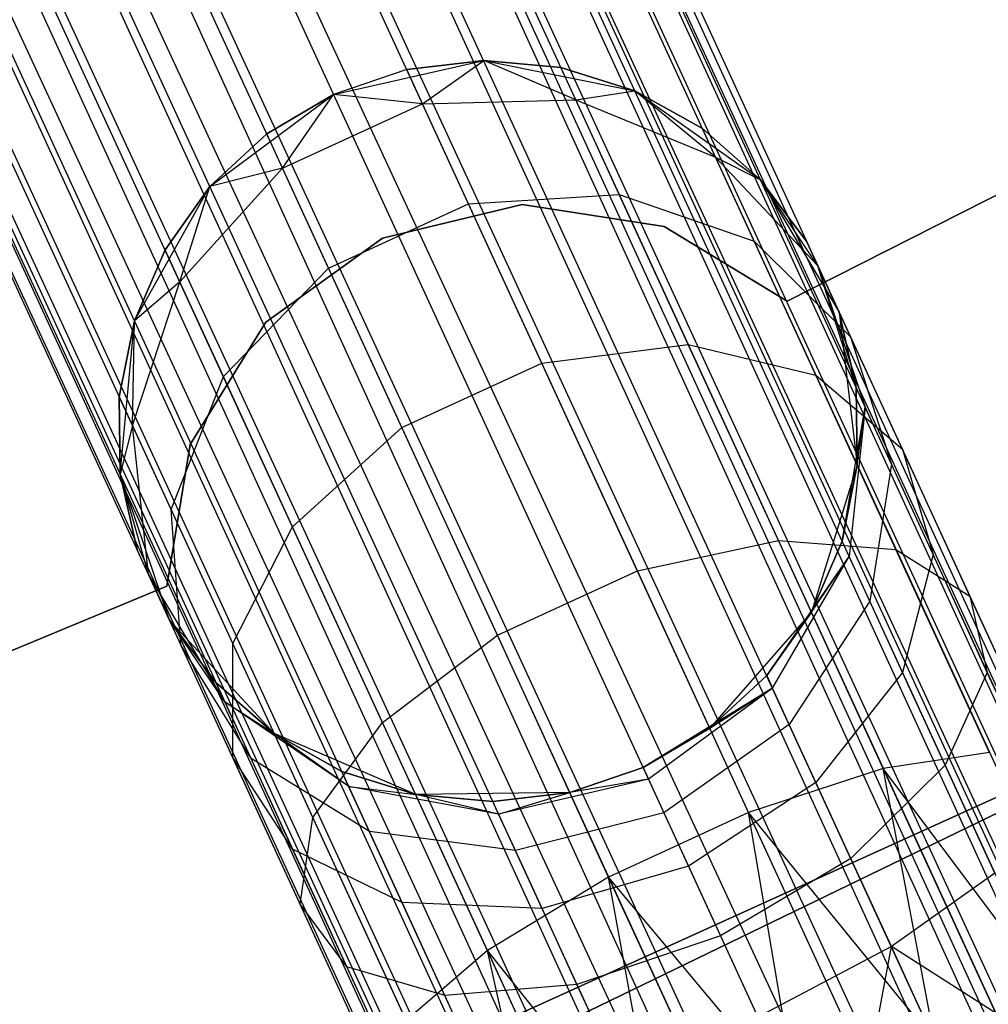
# Model space of a CAD drawing. Extents: x -189 to 189, y -189 to 189.
# Tile 357 of 591: x 24.03 to 26.64, y -56.46 to -53.8. Entities that reach past the tile are written whole.
import ezdxf

# ---------------------------------------------------------------- set-up
doc = ezdxf.new("R2010")
doc.units = 0
doc.header["$LTSCALE"] = 25.4
doc.layers.get('0').update_dxf_attribs({"linetype": 'CONTINUOUS'})

# ---------------------------------------------------------------- blocks, each defined once
blk = doc.blocks.new('CAMELEON-KENAI-C-12244_STL')
at = {"color": 0}
for p, q in [((71.3519, -152.6444, -9.3955), (19.0059, -38.8667, -9.3955)), ((71.3519, -152.6444, -9.3955), (19.0059, -38.8667, -9.6045)), ((71.2352, -152.6981, -9), (19.0059, -38.8667, -9.3955)), ((71.2352, -152.6981, -9), (19.0059, -38.8667, -9.3955)), ((71.3519, -152.6444, -9.3955), (19.0059, -38.8667, -9.3955)), ((71.3519, -152.6444, -9.3955), (19.0059, -38.8667, -9.6045)), ((71.2352, -152.6981, -9), (18.9664, -38.8849, -9.191)), ((71.2352, -152.6981, -9), (18.9664, -38.8849, -9.191)), ((71.3519, -152.6444, -9.3955), (18.9664, -38.8849, -9.809)), ((71.3519, -152.6444, -9.3955), (18.9664, -38.8849, -9.809)), ((71.3124, -152.6626, -9.809), (18.9664, -38.8849, -9.809)), ((71.3124, -152.6626, -9.809), (18.9664, -38.8849, -9.809)), ((18.8892, -38.9205, -9), (71.2352, -152.6981, -9)), ((18.8892, -38.9205, -9), (71.2352, -152.6981, -9)), ((71.3124, -152.6626, -9.809), (18.8892, -38.9205, -10)), ((71.3124, -152.6626, -9.809), (18.8892, -38.9205, -10)), ((18.7775, -38.9718, -8.8309), (71.2352, -152.6981, -9)), ((18.7775, -38.9718, -8.8309), (71.2352, -152.6981, -9)), ((18.7775, -38.9718, -8.8309), (70.9824, -152.8144, -8.691)), ((18.7775, -38.9718, -8.8309), (70.9824, -152.8144, -8.691)), ((71.3124, -152.6626, -9.809), (18.7775, -38.9718, -10.1691)), ((71.3124, -152.6626, -9.809), (18.7775, -38.9718, -10.1691)), ((71.1236, -152.7495, -10.1691), (18.7775, -38.9718, -10.1691)), ((71.1236, -152.7495, -10.1691), (18.7775, -38.9718, -10.1691)), ((18.6364, -39.0367, -8.691), (70.9824, -152.8144, -8.691)), ((18.6364, -39.0367, -8.691), (70.9824, -152.8144, -8.691)), ((18.6364, -39.0367, -8.691), (70.6373, -152.9732, -8.5219)), ((18.6364, -39.0367, -8.691), (70.6373, -152.9732, -8.5219)), ((71.1236, -152.7495, -10.1691), (18.6364, -39.0367, -10.309)), ((71.1236, -152.7495, -10.1691), (18.6364, -39.0367, -10.309)), ((70.818, -152.8901, -10.4135), (18.6364, -39.0367, -10.309)), ((70.818, -152.8901, -10.4135), (18.6364, -39.0367, -10.309)), ((18.4719, -39.1124, -8.5864), (70.6373, -152.9732, -8.5219)), ((18.4719, -39.1124, -8.5864), (70.6373, -152.9732, -8.5219)), ((70.818, -152.8901, -10.4135), (18.4719, -39.1124, -10.4135)), ((70.818, -152.8901, -10.4135), (18.4719, -39.1124, -10.4135)), ((70.6373, -152.9732, -8.5219), (18.2913, -39.1955, -8.5219)), ((70.6373, -152.9732, -8.5219), (18.2913, -39.1955, -8.5219)), ((18.2913, -39.1955, -10.4781), (70.818, -152.8901, -10.4135)), ((18.2913, -39.1955, -10.4781), (70.818, -152.8901, -10.4135)), ((18.1024, -39.2824, -8.5), (70.4484, -153.0601, -8.5)), ((18.1024, -39.2824, -8.5), (70.4484, -153.0601, -8.5)), ((18.1024, -39.2824, -10.5), (70.4484, -153.0601, -10.5)), ((18.1024, -39.2824, -10.5), (70.4484, -153.0601, -10.5)), ((18.1024, -39.2824, -10.5), (70.818, -152.8901, -10.4135)), ((18.1024, -39.2824, -10.5), (70.818, -152.8901, -10.4135)), ((17.9135, -39.3693, -8.5219), (70.2596, -153.147, -8.5219)), ((17.9135, -39.3693, -8.5219), (70.2596, -153.147, -8.5219)), ((17.9135, -39.3693, -8.5219), (69.9145, -153.3058, -8.691)), ((17.9135, -39.3693, -8.5219), (69.9145, -153.3058, -8.691)), ((17.9135, -39.3693, -10.4781), (70.4484, -153.0601, -10.5)), ((17.9135, -39.3693, -10.4781), (70.4484, -153.0601, -10.5)), ((70.0789, -153.2301, -10.4135), (17.7329, -39.4524, -10.4135)), ((17.7329, -39.4524, -10.4135), (70.4484, -153.0601, -10.5)), ((70.0789, -153.2301, -10.4135), (17.7329, -39.4524, -10.4135)), ((17.7329, -39.4524, -8.5864), (69.9145, -153.3058, -8.691)), ((17.7329, -39.4524, -8.5864), (69.9145, -153.3058, -8.691)), ((17.7329, -39.4524, -10.4135), (70.4484, -153.0601, -10.5)), ((70.0789, -153.2301, -10.4135), (17.5684, -39.5281, -10.309)), ((70.0789, -153.2301, -10.4135), (17.5684, -39.5281, -10.309)), ((69.9145, -153.3058, -8.691), (17.5684, -39.5281, -8.691)), ((17.5684, -39.5281, -8.691), (69.6617, -153.4221, -9)), ((17.5684, -39.5281, -8.691), (69.6617, -153.4221, -9)), ((69.9145, -153.3058, -8.691), (17.5684, -39.5281, -8.691)), ((70.0789, -153.2301, -10.4135), (17.4273, -39.593, -10.1691)), ((70.0789, -153.2301, -10.4135), (17.4273, -39.593, -10.1691)), ((69.7733, -153.3707, -10.1691), (17.4273, -39.593, -10.1691)), ((69.7733, -153.3707, -10.1691), (17.4273, -39.593, -10.1691)), ((17.4273, -39.593, -8.8309), (69.6617, -153.4221, -9)), ((17.4273, -39.593, -8.8309), (69.6617, -153.4221, -9)), ((69.7733, -153.3707, -10.1691), (17.3157, -39.6444, -10)), ((69.7733, -153.3707, -10.1691), (17.3157, -39.6444, -10)), ((69.6617, -153.4221, -9), (17.3157, -39.6444, -9)), ((69.6617, -153.4221, -9), (17.3157, -39.6444, -9)), ((69.5844, -153.4576, -9.809), (17.1989, -39.6981, -9.6045)), ((69.5844, -153.4576, -9.809), (17.1989, -39.6981, -9.3955)), ((69.5844, -153.4576, -9.809), (17.1989, -39.6981, -9.6045)), ((69.5844, -153.4576, -9.809), (17.1989, -39.6981, -9.3955)), ((69.545, -153.4758, -9.3955), (17.1989, -39.6981, -9.3955)), ((69.545, -153.4758, -9.3955), (17.1989, -39.6981, -9.3955)), ((69.7733, -153.3707, -10.1691), (17.2384, -39.6799, -9.809)), ((69.7733, -153.3707, -10.1691), (17.2384, -39.6799, -9.809)), ((69.5844, -153.4576, -9.809), (17.2384, -39.6799, -9.809)), ((69.5844, -153.4576, -9.809), (17.2384, -39.6799, -9.809)), ((69.545, -153.4758, -9.3955), (17.2384, -39.6799, -9.191)), ((69.545, -153.4758, -9.3955), (17.2384, -39.6799, -9.191)), ((69.6617, -153.4221, -9), (17.2384, -39.6799, -9.191)), ((69.6617, -153.4221, -9), (17.2384, -39.6799, -9.191)), ((28.5985, -53.2901, -165), (26.0978, -54.5577, -165)), ((26.0978, -54.5577, -167), (28.5985, -53.2901, -167)), ((26.0978, -54.5577, -167), (28.5985, -53.2901, -167)), ((28.5985, -53.2901, -165), (26.0978, -54.5577, -165)), ((24.8734, -53.9996, -167), (25.279, -53.9081, -167)), ((24.8734, -53.9996, -167), (25.279, -53.9081, -167)), ((25.279, -53.9081, -161.5), (25.0714, -53.9325, -161.5)), ((25.0714, -53.9325, -161.5), (25.279, -53.9081, -167)), ((25.0714, -53.9325, -161.5), (25.279, -53.9081, -167)), ((25.279, -53.9081, -161.5), (25.0714, -53.9325, -161.5)), ((25.1138, -54.0247, -160.7292), (25.279, -53.9081, -161.5)), ((25.1138, -54.0247, -160.7292), (25.279, -53.9081, -161.5)), ((25.279, -53.9081, -167), (25.6868, -53.9895, -167)), ((25.5272, -54.0143, -160.773), (25.279, -53.9081, -161.5)), ((25.5272, -54.0143, -160.773), (25.279, -53.9081, -161.5)), ((25.4872, -53.9274, -161.5), (25.279, -53.9081, -161.5)), ((25.279, -53.9081, -167), (25.4872, -53.9274, -161.5)), ((25.279, -53.9081, -167), (25.6868, -53.9895, -167)), ((25.279, -53.9081, -161.5), (25.279, -53.9081, -167)), ((25.279, -53.9081, -161.5), (25.279, -53.9081, -167)), ((25.4872, -53.9274, -161.5), (25.279, -53.9081, -161.5)), ((25.279, -53.9081, -167), (25.4872, -53.9274, -161.5)), ((25.0714, -53.9325, -161.5), (24.8734, -53.9996, -161.5)), ((25.0714, -53.9325, -161.5), (24.8734, -53.9996, -161.5)), ((25.0714, -53.9325, -161.5), (24.8734, -53.9996, -167)), ((25.0714, -53.9325, -161.5), (24.8734, -53.9996, -167)), ((25.1138, -54.0247, -160.7292), (25.0714, -53.9325, -161.5)), ((25.1138, -54.0247, -160.7292), (25.0714, -53.9325, -161.5)), ((25.5272, -54.0143, -160.773), (25.4872, -53.9274, -161.5)), ((25.5272, -54.0143, -160.773), (25.4872, -53.9274, -161.5)), ((25.6868, -53.9895, -161.5), (25.4872, -53.9274, -161.5)), ((25.4872, -53.9274, -161.5), (25.6868, -53.9895, -167)), ((25.4872, -53.9274, -161.5), (25.6868, -53.9895, -167)), ((25.6868, -53.9895, -161.5), (25.4872, -53.9274, -161.5)), ((25.5272, -54.0143, -160.773), (25.6868, -53.9895, -161.5)), ((25.5272, -54.0143, -160.773), (25.6868, -53.9895, -161.5)), ((25.6868, -53.9895, -167), (26.0262, -54.2298, -167)), ((25.9047, -54.1692, -160.853), (25.6868, -53.9895, -161.5)), ((25.9047, -54.1692, -160.853), (25.6868, -53.9895, -161.5)), ((25.8691, -54.0918, -161.5), (25.6868, -53.9895, -161.5)), ((25.6868, -53.9895, -167), (25.8691, -54.0918, -161.5)), ((25.6868, -53.9895, -167), (26.0262, -54.2298, -167)), ((25.6868, -53.9895, -161.5), (25.6868, -53.9895, -167)), ((25.6868, -53.9895, -161.5), (25.6868, -53.9895, -167)), ((25.8691, -54.0918, -161.5), (25.6868, -53.9895, -161.5)), ((25.6868, -53.9895, -167), (25.8691, -54.0918, -161.5)), ((24.54, -54.2481, -167), (24.8734, -53.9996, -167)), ((24.54, -54.2481, -167), (24.8734, -53.9996, -167)), ((24.8734, -53.9996, -161.5), (24.6936, -54.1063, -161.5)), ((24.6936, -54.1063, -161.5), (24.8734, -53.9996, -167)), ((24.8734, -53.9996, -161.5), (24.6936, -54.1063, -161.5)), ((24.6936, -54.1063, -161.5), (24.8734, -53.9996, -167)), ((24.736, -54.1985, -160.7292), (24.8734, -53.9996, -161.5)), ((24.736, -54.1985, -160.7292), (24.8734, -53.9996, -161.5)), ((25.1138, -54.0247, -160.7292), (24.8734, -53.9996, -161.5)), ((25.1138, -54.0247, -160.7292), (24.8734, -53.9996, -161.5)), ((24.8734, -53.9996, -161.5), (24.8734, -53.9996, -167)), ((24.8734, -53.9996, -161.5), (24.8734, -53.9996, -167)), ((25.1138, -54.0247, -160.7292), (25.5272, -54.0143, -160.773)), ((25.1138, -54.0247, -160.7292), (25.5272, -54.0143, -160.773)), ((25.5272, -54.0143, -160.773), (25.9047, -54.1692, -160.853)), ((25.6445, -54.2693, -160.0955), (25.5272, -54.0143, -160.773)), ((25.6445, -54.2693, -160.0955), (25.5272, -54.0143, -160.773)), ((25.5272, -54.0143, -160.773), (25.9047, -54.1692, -160.853)), ((24.736, -54.1985, -160.7292), (25.1138, -54.0247, -160.7292)), ((24.736, -54.1985, -160.7292), (25.1138, -54.0247, -160.7292)), ((25.2381, -54.295, -160.0109), (25.1138, -54.0247, -160.7292)), ((25.2381, -54.295, -160.0109), (25.1138, -54.0247, -160.7292)), ((25.9047, -54.1692, -160.853), (25.8691, -54.0918, -161.5)), ((25.9047, -54.1692, -160.853), (25.8691, -54.0918, -161.5)), ((26.0262, -54.2298, -161.5), (25.8691, -54.0918, -161.5)), ((25.8691, -54.0918, -161.5), (26.0262, -54.2298, -167)), ((25.8691, -54.0918, -161.5), (26.0262, -54.2298, -167)), ((26.0262, -54.2298, -161.5), (25.8691, -54.0918, -161.5)), ((24.6936, -54.1063, -161.5), (24.54, -54.2481, -161.5)), ((24.54, -54.2481, -167), (24.6936, -54.1063, -161.5)), ((24.6936, -54.1063, -161.5), (24.54, -54.2481, -161.5)), ((24.54, -54.2481, -167), (24.6936, -54.1063, -161.5)), ((24.736, -54.1985, -160.7292), (24.6936, -54.1063, -161.5)), ((24.736, -54.1985, -160.7292), (24.6936, -54.1063, -161.5)), ((25.9047, -54.1692, -160.853), (26.0262, -54.2298, -161.5)), ((25.9047, -54.1692, -160.853), (26.0262, -54.2298, -161.5)), ((25.9047, -54.1692, -160.853), (26.1811, -54.4625, -160.9553)), ((26.0091, -54.3961, -160.25), (25.9047, -54.1692, -160.853)), ((26.0091, -54.3961, -160.25), (25.9047, -54.1692, -160.853)), ((25.9047, -54.1692, -160.853), (26.1811, -54.4625, -160.9553)), ((24.4592, -54.5057, -160.773), (24.736, -54.1985, -160.7292)), ((24.4592, -54.5057, -160.773), (24.736, -54.1985, -160.7292)), ((24.736, -54.1985, -160.7292), (24.54, -54.2481, -161.5)), ((24.736, -54.1985, -160.7292), (24.54, -54.2481, -161.5)), ((24.8604, -54.4688, -160.0109), (24.736, -54.1985, -160.7292)), ((24.8604, -54.4688, -160.0109), (24.736, -54.1985, -160.7292)), ((26.0262, -54.2298, -167), (26.2385, -54.5873, -167)), ((26.1811, -54.4625, -160.9553), (26.0262, -54.2298, -161.5)), ((26.1811, -54.4625, -160.9553), (26.0262, -54.2298, -161.5)), ((26.1511, -54.3974, -161.5), (26.0262, -54.2298, -161.5)), ((26.0262, -54.2298, -167), (26.1511, -54.3974, -161.5)), ((26.0262, -54.2298, -167), (26.2385, -54.5873, -167)), ((26.0262, -54.2298, -161.5), (26.0262, -54.2298, -167)), ((26.0262, -54.2298, -161.5), (26.0262, -54.2298, -167)), ((26.1511, -54.3974, -161.5), (26.0262, -54.2298, -161.5)), ((26.0262, -54.2298, -167), (26.1511, -54.3974, -161.5)), ((24.3365, -54.6107, -167), (24.54, -54.2481, -167)), ((24.3365, -54.6107, -167), (24.54, -54.2481, -167)), ((24.54, -54.2481, -161.5), (24.4192, -54.4187, -161.5)), ((24.4192, -54.4187, -161.5), (24.54, -54.2481, -167)), ((24.4192, -54.4187, -161.5), (24.54, -54.2481, -167)), ((24.54, -54.2481, -161.5), (24.4192, -54.4187, -161.5)), ((24.4592, -54.5057, -160.773), (24.54, -54.2481, -161.5)), ((24.4592, -54.5057, -160.773), (24.54, -54.2481, -161.5)), ((24.54, -54.2481, -161.5), (24.54, -54.2481, -167)), ((24.54, -54.2481, -161.5), (24.54, -54.2481, -167)), ((25.2381, -54.295, -160.0109), (25.6445, -54.2693, -160.0955)), ((25.2381, -54.295, -160.0109), (25.6445, -54.2693, -160.0955)), ((25.6445, -54.2693, -160.0955), (26.0091, -54.3961, -160.25)), ((25.831, -54.6748, -159.5137), (25.6445, -54.2693, -160.0955)), ((25.831, -54.6748, -159.5137), (25.6445, -54.2693, -160.0955)), ((25.6445, -54.2693, -160.0955), (26.0091, -54.3961, -160.25)), ((24.8604, -54.4688, -160.0109), (25.2381, -54.295, -160.0109)), ((24.8604, -54.4688, -160.0109), (25.2381, -54.295, -160.0109)), ((25.3828, -54.2966, -165), (25.0056, -54.3872, -165)), ((25.0056, -54.3872, -167), (25.3828, -54.2966, -167)), ((25.0056, -54.3872, -167), (25.3828, -54.2966, -167)), ((25.3828, -54.2966, -165), (25.0056, -54.3872, -165)), ((25.436, -54.7249, -159.3941), (25.2381, -54.295, -160.0109)), ((25.436, -54.7249, -159.3941), (25.2381, -54.295, -160.0109)), ((25.7661, -54.3565, -165), (25.3828, -54.2966, -165)), ((25.3828, -54.2966, -165), (25.3828, -54.2966, -167)), ((25.3828, -54.2966, -167), (25.7661, -54.3565, -167)), ((25.3828, -54.2966, -165), (25.3828, -54.2966, -167)), ((25.3828, -54.2966, -167), (25.7661, -54.3565, -167)), ((25.7661, -54.3565, -165), (25.3828, -54.2966, -165)), ((26.0978, -54.5577, -165), (25.7661, -54.3565, -165)), ((25.7661, -54.3565, -165), (25.7661, -54.3565, -167)), ((25.7661, -54.3565, -167), (26.0978, -54.5577, -167)), ((25.7661, -54.3565, -165), (25.7661, -54.3565, -167)), ((25.7661, -54.3565, -167), (26.0978, -54.5577, -167)), ((26.0978, -54.5577, -165), (25.7661, -54.3565, -165)), ((25.0056, -54.3872, -165), (24.6911, -54.6145, -165)), ((24.6911, -54.6145, -167), (25.0056, -54.3872, -167)), ((24.6911, -54.6145, -167), (25.0056, -54.3872, -167)), ((25.0056, -54.3872, -165), (24.6911, -54.6145, -165)), ((25.0056, -54.3872, -165), (25.0056, -54.3872, -167)), ((25.0056, -54.3872, -165), (25.0056, -54.3872, -167)), ((24.4192, -54.4187, -161.5), (24.3365, -54.6107, -161.5)), ((24.3365, -54.6107, -167), (24.4192, -54.4187, -161.5)), ((24.4192, -54.4187, -161.5), (24.3365, -54.6107, -161.5)), ((24.3365, -54.6107, -167), (24.4192, -54.4187, -161.5)), ((24.4592, -54.5057, -160.773), (24.4192, -54.4187, -161.5)), ((24.4592, -54.5057, -160.773), (24.4192, -54.4187, -161.5)), ((26.0091, -54.3961, -160.25), (26.269, -54.6535, -160.4477)), ((26.1751, -54.757, -159.7322), (26.0091, -54.3961, -160.25)), ((26.1751, -54.757, -159.7322), (26.0091, -54.3961, -160.25)), ((26.0091, -54.3961, -160.25), (26.269, -54.6535, -160.4477)), ((26.1811, -54.4625, -160.9553), (26.1511, -54.3974, -161.5)), ((26.1511, -54.3974, -161.5), (26.2385, -54.5873, -167)), ((26.1811, -54.4625, -160.9553), (26.1511, -54.3974, -161.5)), ((26.1511, -54.3974, -161.5), (26.2385, -54.5873, -167)), ((24.5765, -54.7606, -160.0955), (24.8604, -54.4688, -160.0109)), ((24.5765, -54.7606, -160.0955), (24.8604, -54.4688, -160.0109)), ((25.0582, -54.8987, -159.3941), (24.8604, -54.4688, -160.0109)), ((25.0582, -54.8987, -159.3941), (24.8604, -54.4688, -160.0109)), ((26.2845, -54.7912, -161.5), (26.1811, -54.4625, -160.9553)), ((26.1811, -54.4625, -160.9553), (26.3086, -54.8436, -161.0623)), ((26.2845, -54.7912, -161.5), (26.1811, -54.4625, -160.9553)), ((26.2385, -54.5873, -161.5), (26.1811, -54.4625, -160.9553)), ((26.2385, -54.5873, -161.5), (26.1811, -54.4625, -160.9553)), ((26.269, -54.6535, -160.4477), (26.1811, -54.4625, -160.9553)), ((26.269, -54.6535, -160.4477), (26.1811, -54.4625, -160.9553)), ((26.1811, -54.4625, -160.9553), (26.3086, -54.8436, -161.0623)), ((24.3312, -54.8931, -160.853), (24.4592, -54.5057, -160.773)), ((24.3312, -54.8931, -160.853), (24.4592, -54.5057, -160.773)), ((24.4592, -54.5057, -160.773), (24.3365, -54.6107, -161.5)), ((24.4592, -54.5057, -160.773), (24.3365, -54.6107, -161.5)), ((24.5765, -54.7606, -160.0955), (24.4592, -54.5057, -160.773)), ((24.5765, -54.7606, -160.0955), (24.4592, -54.5057, -160.773)), ((26.0978, -54.5577, -165), (26.0978, -54.5577, -167)), ((26.0978, -54.5577, -165), (26.0978, -54.5577, -167)), ((26.2385, -54.5873, -167), (26.2871, -55.0003, -167)), ((26.2845, -54.7912, -161.5), (26.2385, -54.5873, -161.5)), ((26.2385, -54.5873, -161.5), (26.2385, -54.5873, -167)), ((26.2385, -54.5873, -167), (26.2845, -54.7912, -161.5)), ((26.2385, -54.5873, -167), (26.2871, -55.0003, -167)), ((26.2385, -54.5873, -161.5), (26.2385, -54.5873, -167)), ((26.2845, -54.7912, -161.5), (26.2385, -54.5873, -161.5)), ((26.2385, -54.5873, -167), (26.2845, -54.7912, -161.5)), ((24.3365, -54.6107, -161.5), (24.2956, -54.8158, -161.5)), ((24.2956, -54.8158, -161.5), (24.3365, -54.6107, -167)), ((24.2956, -54.8158, -161.5), (24.3365, -54.6107, -167)), ((24.3365, -54.6107, -161.5), (24.2956, -54.8158, -161.5)), ((24.2982, -55.0248, -167), (24.3365, -54.6107, -167)), ((24.2982, -55.0248, -167), (24.3365, -54.6107, -167)), ((24.3312, -54.8931, -160.853), (24.3365, -54.6107, -161.5)), ((24.3312, -54.8931, -160.853), (24.3365, -54.6107, -161.5)), ((24.3365, -54.6107, -161.5), (24.3365, -54.6107, -167)), ((24.3365, -54.6107, -161.5), (24.3365, -54.6107, -167)), ((24.6911, -54.6145, -165), (24.4869, -54.9443, -165)), ((24.4869, -54.9443, -167), (24.6911, -54.6145, -167)), ((24.4869, -54.9443, -167), (24.6911, -54.6145, -167)), ((24.6911, -54.6145, -165), (24.4869, -54.9443, -165)), ((24.6911, -54.6145, -165), (24.6911, -54.6145, -167)), ((24.6911, -54.6145, -165), (24.6911, -54.6145, -167)), ((26.269, -54.6535, -160.4477), (26.3792, -54.9971, -160.6545)), ((26.4088, -54.9574, -160.0119), (26.269, -54.6535, -160.4477)), ((26.4088, -54.9574, -160.0119), (26.269, -54.6535, -160.4477)), ((26.269, -54.6535, -160.4477), (26.3792, -54.9971, -160.6545)), ((25.436, -54.7249, -159.3941), (25.831, -54.6748, -159.5137)), ((25.436, -54.7249, -159.3941), (25.831, -54.6748, -159.5137)), ((25.831, -54.6748, -159.5137), (26.1751, -54.757, -159.7322)), ((26.0742, -55.2033, -159.0673), (25.831, -54.6748, -159.5137)), ((26.0742, -55.2033, -159.0673), (25.831, -54.6748, -159.5137)), ((25.831, -54.6748, -159.5137), (26.1751, -54.757, -159.7322)), ((25.0582, -54.8987, -159.3941), (25.436, -54.7249, -159.3941)), ((25.0582, -54.8987, -159.3941), (25.436, -54.7249, -159.3941)), ((25.6938, -55.2853, -158.9209), (25.436, -54.7249, -159.3941)), ((25.6938, -55.2853, -158.9209), (25.436, -54.7249, -159.3941)), ((24.4356, -55.12, -160.25), (24.5765, -54.7606, -160.0955)), ((24.4356, -55.12, -160.25), (24.5765, -54.7606, -160.0955)), ((24.7631, -55.1662, -159.5137), (24.5765, -54.7606, -160.0955)), ((24.7631, -55.1662, -159.5137), (24.5765, -54.7606, -160.0955)), ((29.1351, -54.7423, -160.5), (24.9121, -56.7878, -160.5)), ((24.9121, -56.7878, -170), (29.1351, -54.7423, -170)), ((24.9121, -56.7878, -170), (29.1351, -54.7423, -170)), ((29.1351, -54.7423, -160.5), (24.9121, -56.7878, -160.5)), ((26.1751, -54.757, -159.7322), (26.4088, -54.9574, -160.0119)), ((26.3915, -55.2274, -159.3349), (26.1751, -54.757, -159.7322)), ((26.3915, -55.2274, -159.3349), (26.1751, -54.757, -159.7322)), ((26.1751, -54.757, -159.7322), (26.4088, -54.9574, -160.0119)), ((26.2871, -55.0003, -161.5), (26.2845, -54.7912, -161.5)), ((26.2845, -54.7912, -161.5), (26.3086, -54.8436, -161.0623)), ((26.2845, -54.7912, -161.5), (26.3086, -54.8436, -161.0623)), ((26.2845, -54.7912, -161.5), (26.2871, -55.0003, -167)), ((26.2845, -54.7912, -161.5), (26.2871, -55.0003, -167)), ((26.2871, -55.0003, -161.5), (26.2845, -54.7912, -161.5)), ((24.3312, -54.8931, -160.853), (24.2956, -54.8158, -161.5)), ((24.2956, -54.8158, -161.5), (24.2982, -55.0248, -161.5)), ((24.3312, -54.8931, -160.853), (24.2956, -54.8158, -161.5)), ((24.2982, -55.0248, -167), (24.2956, -54.8158, -161.5)), ((24.2956, -54.8158, -161.5), (24.2982, -55.0248, -161.5)), ((24.2982, -55.0248, -167), (24.2956, -54.8158, -161.5)), ((26.2461, -55.2053, -161.5), (26.3086, -54.8436, -161.0623)), ((26.2461, -55.2053, -161.5), (26.3086, -54.8436, -161.0623)), ((26.3086, -54.8436, -161.0623), (26.2651, -55.2465, -161.1555)), ((26.3086, -54.8436, -161.0623), (26.2651, -55.2465, -161.1555)), ((26.2871, -55.0003, -161.5), (26.3086, -54.8436, -161.0623)), ((26.2871, -55.0003, -161.5), (26.3086, -54.8436, -161.0623)), ((26.3792, -54.9971, -160.6545), (26.3086, -54.8436, -161.0623)), ((26.3792, -54.9971, -160.6545), (26.3086, -54.8436, -161.0623)), ((24.3312, -54.8931, -160.853), (24.2982, -55.0248, -161.5)), ((24.3312, -54.8931, -160.853), (24.2982, -55.0248, -161.5)), ((24.3741, -55.2939, -160.9553), (24.3312, -54.8931, -160.853)), ((24.4356, -55.12, -160.25), (24.3312, -54.8931, -160.853)), ((24.3741, -55.2939, -160.9553), (24.3312, -54.8931, -160.853)), ((24.4356, -55.12, -160.25), (24.3312, -54.8931, -160.853)), ((24.7631, -55.1662, -159.5137), (25.0582, -54.8987, -159.3941)), ((24.7631, -55.1662, -159.5137), (25.0582, -54.8987, -159.3941)), ((25.316, -55.4591, -158.9209), (25.0582, -54.8987, -159.3941)), ((25.316, -55.4591, -158.9209), (25.0582, -54.8987, -159.3941)), ((24.4869, -54.9443, -165), (24.4236, -55.3271, -165)), ((24.4236, -55.3271, -167), (24.4869, -54.9443, -167)), ((24.4236, -55.3271, -167), (24.4869, -54.9443, -167)), ((24.4869, -54.9443, -165), (24.4236, -55.3271, -165)), ((24.4869, -54.9443, -165), (24.4869, -54.9443, -167)), ((24.4869, -54.9443, -165), (24.4869, -54.9443, -167)), ((26.4088, -54.9574, -160.0119), (26.4915, -55.2412, -160.3043)), ((26.5909, -55.3533, -159.6774), (26.4088, -54.9574, -160.0119)), ((26.5909, -55.3533, -159.6774), (26.4088, -54.9574, -160.0119)), ((26.4088, -54.9574, -160.0119), (26.4915, -55.2412, -160.3043)), ((26.2871, -55.0003, -167), (26.1634, -55.3973, -167)), ((26.2871, -55.0003, -167), (26.1634, -55.3973, -167)), ((26.2461, -55.2053, -161.5), (26.2871, -55.0003, -161.5)), ((26.2871, -55.0003, -167), (26.2461, -55.2053, -161.5)), ((26.2461, -55.2053, -161.5), (26.2871, -55.0003, -161.5)), ((26.2871, -55.0003, -167), (26.2461, -55.2053, -161.5)), ((26.2871, -55.0003, -161.5), (26.2871, -55.0003, -167)), ((26.2871, -55.0003, -161.5), (26.2871, -55.0003, -167)), ((26.3792, -54.9971, -160.6545), (26.3206, -55.3673, -160.8346)), ((26.3792, -54.9971, -160.6545), (26.3206, -55.3673, -160.8346)), ((26.4915, -55.2412, -160.3043), (26.3792, -54.9971, -160.6545)), ((26.4915, -55.2412, -160.3043), (26.3792, -54.9971, -160.6545)), ((24.4315, -55.4187, -167), (24.2982, -55.0248, -167)), ((24.3741, -55.2939, -160.9553), (24.2982, -55.0248, -161.5)), ((24.2982, -55.0248, -161.5), (24.3441, -55.2287, -161.5)), ((24.3741, -55.2939, -160.9553), (24.2982, -55.0248, -161.5)), ((24.3441, -55.2287, -161.5), (24.2982, -55.0248, -167)), ((24.4315, -55.4187, -167), (24.2982, -55.0248, -167)), ((24.3441, -55.2287, -161.5), (24.2982, -55.0248, -167)), ((24.2982, -55.0248, -161.5), (24.3441, -55.2287, -161.5)), ((24.2982, -55.0248, -161.5), (24.2982, -55.0248, -167)), ((24.2982, -55.0248, -161.5), (24.2982, -55.0248, -167)), ((24.462, -55.4849, -160.4477), (24.4356, -55.12, -160.25)), ((24.6016, -55.481, -159.7322), (24.4356, -55.12, -160.25)), ((24.462, -55.4849, -160.4477), (24.4356, -55.12, -160.25)), ((24.6016, -55.481, -159.7322), (24.4356, -55.12, -160.25)), ((24.6016, -55.481, -159.7322), (24.7631, -55.1662, -159.5137)), ((24.6016, -55.481, -159.7322), (24.7631, -55.1662, -159.5137)), ((25.0062, -55.6947, -159.0673), (24.7631, -55.1662, -159.5137)), ((25.0062, -55.6947, -159.0673), (24.7631, -55.1662, -159.5137)), ((25.6938, -55.2853, -158.9209), (26.0742, -55.2033, -159.0673)), ((25.6938, -55.2853, -158.9209), (26.0742, -55.2033, -159.0673)), ((26.0742, -55.2033, -159.0673), (26.3915, -55.2274, -159.3349)), ((26.3574, -55.8188, -158.7867), (26.0742, -55.2033, -159.0673)), ((26.3574, -55.8188, -158.7867), (26.0742, -55.2033, -159.0673)), ((26.0742, -55.2033, -159.0673), (26.3915, -55.2274, -159.3349)), ((26.1634, -55.3973, -161.5), (26.2461, -55.2053, -161.5)), ((26.2461, -55.2053, -161.5), (26.1634, -55.3973, -167)), ((26.2461, -55.2053, -161.5), (26.1634, -55.3973, -167)), ((26.1634, -55.3973, -161.5), (26.2461, -55.2053, -161.5)), ((26.2651, -55.2465, -161.1555), (26.2461, -55.2053, -161.5)), ((26.2651, -55.2465, -161.1555), (26.2461, -55.2053, -161.5)), ((24.3741, -55.2939, -160.9553), (24.3441, -55.2287, -161.5)), ((24.4315, -55.4187, -167), (24.3441, -55.2287, -161.5)), ((24.3741, -55.2939, -160.9553), (24.3441, -55.2287, -161.5)), ((24.4315, -55.4187, -167), (24.3441, -55.2287, -161.5)), ((26.3915, -55.2274, -159.3349), (26.5909, -55.3533, -159.6774)), ((26.6436, -55.7752, -159.0852), (26.3915, -55.2274, -159.3349)), ((26.6436, -55.7752, -159.0852), (26.3915, -55.2274, -159.3349)), ((26.3915, -55.2274, -159.3349), (26.5909, -55.3533, -159.6774)), ((26.4915, -55.2412, -160.3043), (26.409, -55.5594, -160.5589)), ((26.4915, -55.2412, -160.3043), (26.409, -55.5594, -160.5589)), ((26.6379, -55.5593, -160.0356), (26.4915, -55.2412, -160.3043)), ((26.6379, -55.5593, -160.0356), (26.4915, -55.2412, -160.3043)), ((26.0427, -55.5679, -161.5), (26.2651, -55.2465, -161.1555)), ((26.0427, -55.5679, -161.5), (26.2651, -55.2465, -161.1555)), ((26.0581, -55.6016, -161.2188), (26.2651, -55.2465, -161.1555)), ((26.0581, -55.6016, -161.2188), (26.2651, -55.2465, -161.1555)), ((26.1634, -55.3973, -161.5), (26.2651, -55.2465, -161.1555)), ((26.1634, -55.3973, -161.5), (26.2651, -55.2465, -161.1555)), ((26.3206, -55.3673, -160.8346), (26.2651, -55.2465, -161.1555)), ((26.3206, -55.3673, -160.8346), (26.2651, -55.2465, -161.1555)), ((24.5806, -55.6386, -161.0623), (24.3741, -55.2939, -160.9553)), ((24.3741, -55.2939, -160.9553), (24.4315, -55.4187, -161.5)), ((24.3741, -55.2939, -160.9553), (24.4315, -55.4187, -161.5)), ((24.462, -55.4849, -160.4477), (24.3741, -55.2939, -160.9553)), ((24.5806, -55.6386, -161.0623), (24.3741, -55.2939, -160.9553)), ((24.462, -55.4849, -160.4477), (24.3741, -55.2939, -160.9553)), ((25.316, -55.4591, -158.9209), (25.6938, -55.2853, -158.9209)), ((25.316, -55.4591, -158.9209), (25.6938, -55.2853, -158.9209)), ((25.994, -55.9378, -158.6233), (25.6938, -55.2853, -158.9209)), ((25.994, -55.9378, -158.6233), (25.6938, -55.2853, -158.9209)), ((24.4236, -55.3271, -165), (21.8325, -56.3993, -165)), ((21.8325, -56.3993, -167), (24.4236, -55.3271, -167)), ((21.8325, -56.3993, -167), (24.4236, -55.3271, -167)), ((24.4236, -55.3271, -165), (21.8325, -56.3993, -165)), ((24.4236, -55.3271, -165), (24.4236, -55.3271, -167)), ((24.4236, -55.3271, -165), (24.4236, -55.3271, -167)), ((26.3206, -55.3673, -160.8346), (26.1035, -55.7002, -160.9568)), ((26.3206, -55.3673, -160.8346), (26.1035, -55.7002, -160.9568)), ((26.409, -55.5594, -160.5589), (26.3206, -55.3673, -160.8346)), ((26.409, -55.5594, -160.5589), (26.3206, -55.3673, -160.8346)), ((26.5909, -55.3533, -159.6774), (26.6379, -55.5593, -160.0356)), ((26.8031, -55.8144, -159.4672), (26.5909, -55.3533, -159.6774)), ((26.8031, -55.8144, -159.4672), (26.5909, -55.3533, -159.6774)), ((26.5909, -55.3533, -159.6774), (26.6379, -55.5593, -160.0356)), ((26.1634, -55.3973, -167), (25.889, -55.7097, -167)), ((26.1634, -55.3973, -167), (25.889, -55.7097, -167)), ((26.0427, -55.5679, -161.5), (26.1634, -55.3973, -161.5)), ((26.1634, -55.3973, -167), (26.0427, -55.5679, -161.5)), ((26.0427, -55.5679, -161.5), (26.1634, -55.3973, -161.5)), ((26.1634, -55.3973, -167), (26.0427, -55.5679, -161.5)), ((26.1634, -55.3973, -161.5), (26.1634, -55.3973, -167)), ((26.1634, -55.3973, -161.5), (26.1634, -55.3973, -167)), ((27.703, -55.4245, -167), (23.4842, -57.3387, -167)), ((23.4842, -57.3387, -168), (27.703, -55.4245, -168)), ((27.703, -55.4245, -167), (23.4842, -57.3387, -167)), ((23.4842, -57.3387, -168), (27.703, -55.4245, -168)), ((24.7135, -55.7242, -167), (24.4315, -55.4187, -167)), ((24.5806, -55.6386, -161.0623), (24.4315, -55.4187, -161.5)), ((24.4315, -55.4187, -161.5), (24.5565, -55.5863, -161.5)), ((24.5806, -55.6386, -161.0623), (24.4315, -55.4187, -161.5)), ((24.4315, -55.4187, -161.5), (24.4315, -55.4187, -167)), ((24.5565, -55.5863, -161.5), (24.4315, -55.4187, -167)), ((24.7135, -55.7242, -167), (24.4315, -55.4187, -167)), ((24.5565, -55.5863, -161.5), (24.4315, -55.4187, -167)), ((24.4315, -55.4187, -161.5), (24.5565, -55.5863, -161.5)), ((24.4315, -55.4187, -161.5), (24.4315, -55.4187, -167)), ((24.6018, -55.7887, -160.0119), (24.6016, -55.481, -159.7322)), ((24.818, -55.9513, -159.3349), (24.6016, -55.481, -159.7322)), ((24.6018, -55.7887, -160.0119), (24.6016, -55.481, -159.7322)), ((24.818, -55.9513, -159.3349), (24.6016, -55.481, -159.7322)), ((25.0062, -55.6947, -159.0673), (25.316, -55.4591, -158.9209)), ((25.0062, -55.6947, -159.0673), (25.316, -55.4591, -158.9209)), ((25.6162, -56.1116, -158.6233), (25.316, -55.4591, -158.9209)), ((25.6162, -56.1116, -158.6233), (25.316, -55.4591, -158.9209)), ((24.6512, -55.7921, -160.6545), (24.462, -55.4849, -160.4477)), ((24.6018, -55.7887, -160.0119), (24.462, -55.4849, -160.4477)), ((24.6512, -55.7921, -160.6545), (24.462, -55.4849, -160.4477)), ((24.6018, -55.7887, -160.0119), (24.462, -55.4849, -160.4477)), ((26.409, -55.5594, -160.5589), (26.1757, -55.857, -160.7318)), ((26.409, -55.5594, -160.5589), (26.1757, -55.857, -160.7318)), ((26.5242, -55.8098, -160.3474), (26.409, -55.5594, -160.5589)), ((26.5242, -55.8098, -160.3474), (26.409, -55.5594, -160.5589)), ((26.6379, -55.5593, -160.0356), (26.5242, -55.8098, -160.3474)), ((26.6379, -55.5593, -160.0356), (26.5242, -55.8098, -160.3474)), ((26.8083, -55.9298, -159.8666), (26.6379, -55.5593, -160.0356)), ((26.8083, -55.9298, -159.8666), (26.6379, -55.5593, -160.0356)), ((24.5806, -55.6386, -161.0623), (24.5565, -55.5863, -161.5)), ((24.5565, -55.5863, -161.5), (24.7135, -55.7242, -161.5)), ((24.5806, -55.6386, -161.0623), (24.5565, -55.5863, -161.5)), ((24.7135, -55.7242, -167), (24.5565, -55.5863, -161.5)), ((24.5565, -55.5863, -161.5), (24.7135, -55.7242, -161.5)), ((24.7135, -55.7242, -167), (24.5565, -55.5863, -161.5)), ((25.889, -55.7097, -161.5), (26.0427, -55.5679, -161.5)), ((26.0427, -55.5679, -161.5), (25.889, -55.7097, -167)), ((26.0427, -55.5679, -161.5), (25.889, -55.7097, -167)), ((25.889, -55.7097, -161.5), (26.0427, -55.5679, -161.5)), ((26.0427, -55.5679, -161.5), (26.0581, -55.6016, -161.2188)), ((26.0427, -55.5679, -161.5), (26.0581, -55.6016, -161.2188)), ((26.0581, -55.6016, -161.2188), (25.7093, -55.8165, -161.5)), ((26.0581, -55.6016, -161.2188), (25.7093, -55.8165, -161.5)), ((26.0581, -55.6016, -161.2188), (25.7235, -55.8474, -161.2412)), ((26.0581, -55.6016, -161.2188), (25.7235, -55.8474, -161.2412)), ((25.889, -55.7097, -161.5), (26.0581, -55.6016, -161.2188)), ((25.889, -55.7097, -161.5), (26.0581, -55.6016, -161.2188)), ((26.1035, -55.7002, -160.9568), (26.0581, -55.6016, -161.2188)), ((26.1035, -55.7002, -160.9568), (26.0581, -55.6016, -161.2188)), ((24.9148, -55.8677, -161.1555), (24.5806, -55.6386, -161.0623)), ((24.5806, -55.6386, -161.0623), (24.7135, -55.7242, -161.5)), ((24.5806, -55.6386, -161.0623), (24.7135, -55.7242, -161.5)), ((24.6512, -55.7921, -160.6545), (24.5806, -55.6386, -161.0623)), ((24.9148, -55.8677, -161.1555), (24.5806, -55.6386, -161.0623)), ((24.6512, -55.7921, -160.6545), (24.5806, -55.6386, -161.0623)), ((24.818, -55.9513, -159.3349), (25.0062, -55.6947, -159.0673)), ((24.818, -55.9513, -159.3349), (25.0062, -55.6947, -159.0673)), ((25.2894, -56.3101, -158.7867), (25.0062, -55.6947, -159.0673)), ((25.2894, -56.3101, -158.7867), (25.0062, -55.6947, -159.0673)), ((25.889, -55.7097, -167), (25.7093, -55.8165, -167)), ((25.7093, -55.8165, -161.5), (25.889, -55.7097, -161.5)), ((25.7093, -55.8165, -161.5), (25.889, -55.7097, -161.5)), ((25.889, -55.7097, -167), (25.7093, -55.8165, -167)), ((26.1035, -55.7002, -160.9568), (25.7653, -55.9382, -161)), ((26.1035, -55.7002, -160.9568), (25.7653, -55.9382, -161)), ((25.889, -55.7097, -161.5), (25.889, -55.7097, -167)), ((25.889, -55.7097, -161.5), (25.889, -55.7097, -167)), ((26.1757, -55.857, -160.7318), (26.1035, -55.7002, -160.9568)), ((26.1757, -55.857, -160.7318), (26.1035, -55.7002, -160.9568)), ((25.0955, -55.8887, -167), (24.7135, -55.7242, -167)), ((24.9148, -55.8677, -161.1555), (24.7135, -55.7242, -161.5)), ((24.7135, -55.7242, -161.5), (24.8959, -55.8265, -161.5)), ((24.9148, -55.8677, -161.1555), (24.7135, -55.7242, -161.5)), ((24.8959, -55.8265, -161.5), (24.7135, -55.7242, -167)), ((25.0955, -55.8887, -167), (24.7135, -55.7242, -167)), ((24.8959, -55.8265, -161.5), (24.7135, -55.7242, -167)), ((24.7135, -55.7242, -161.5), (24.8959, -55.8265, -161.5)), ((24.7135, -55.7242, -161.5), (24.7135, -55.7242, -167)), ((24.7135, -55.7242, -161.5), (24.7135, -55.7242, -167)), ((24.7635, -56.0362, -160.3043), (24.6018, -55.7887, -160.0119)), ((24.784, -56.1847, -159.6774), (24.6018, -55.7887, -160.0119)), ((24.7635, -56.0362, -160.3043), (24.6018, -55.7887, -160.0119)), ((24.784, -56.1847, -159.6774), (24.6018, -55.7887, -160.0119)), ((24.9704, -55.9885, -160.8346), (24.6512, -55.7921, -160.6545)), ((24.7635, -56.0362, -160.3043), (24.6512, -55.7921, -160.6545)), ((24.9704, -55.9885, -160.8346), (24.6512, -55.7921, -160.6545)), ((24.7635, -56.0362, -160.3043), (24.6512, -55.7921, -160.6545)), ((26.6436, -55.7752, -159.0852), (26.3574, -55.8188, -158.7867)), ((26.6436, -55.7752, -159.0852), (26.3574, -55.8188, -158.7867)), ((24.9148, -55.8677, -161.1555), (24.8959, -55.8265, -161.5)), ((24.8959, -55.8265, -161.5), (25.0955, -55.8887, -161.5)), ((24.9148, -55.8677, -161.1555), (24.8959, -55.8265, -161.5)), ((25.0955, -55.8887, -167), (24.8959, -55.8265, -161.5)), ((24.8959, -55.8265, -161.5), (25.0955, -55.8887, -161.5)), ((25.0955, -55.8887, -167), (24.8959, -55.8265, -161.5)), ((25.7093, -55.8165, -167), (25.5113, -55.8835, -167)), ((25.5113, -55.8835, -161.5), (25.7093, -55.8165, -161.5)), ((25.5113, -55.8835, -161.5), (25.7093, -55.8165, -161.5)), ((25.7093, -55.8165, -167), (25.5113, -55.8835, -167)), ((25.7093, -55.8165, -161.5), (25.7235, -55.8474, -161.2412)), ((25.7093, -55.8165, -161.5), (25.7235, -55.8474, -161.2412)), ((25.7093, -55.8165, -161.5), (25.7093, -55.8165, -167)), ((25.7093, -55.8165, -161.5), (25.7093, -55.8165, -167)), ((26.3574, -55.8188, -158.7867), (25.994, -55.9378, -158.6233)), ((26.3574, -55.8188, -158.7867), (25.994, -55.9378, -158.6233)), ((26.5242, -55.8098, -160.3474), (26.2697, -56.0614, -160.5591)), ((26.5242, -55.8098, -160.3474), (26.2697, -56.0614, -160.5591)), ((26.4967, -56.555, -158.5865), (26.3574, -55.8188, -158.7867)), ((26.6612, -56.4793, -158.691), (26.3574, -55.8188, -158.7867)), ((26.4967, -56.555, -158.5865), (26.3574, -55.8188, -158.7867)), ((26.6612, -56.4793, -158.691), (26.3574, -55.8188, -158.7867)), ((26.8024, -56.4143, -158.8309), (26.3574, -55.8188, -158.7867)), ((26.8024, -56.4143, -158.8309), (26.3574, -55.8188, -158.7867)), ((26.6584, -56.1014, -160.2145), (26.5242, -55.8098, -160.3474)), ((26.6584, -56.1014, -160.2145), (26.5242, -55.8098, -160.3474)), ((25.7235, -55.8474, -161.2412), (25.3191, -55.9416, -161.2188)), ((25.7235, -55.8474, -161.2412), (25.3191, -55.9416, -161.2188)), ((25.7235, -55.8474, -161.2412), (25.5113, -55.8835, -161.5)), ((25.7235, -55.8474, -161.2412), (25.5113, -55.8835, -161.5)), ((25.7235, -55.8474, -161.2412), (25.7653, -55.9382, -161)), ((25.7235, -55.8474, -161.2412), (25.7653, -55.9382, -161)), ((25.3191, -55.9416, -161.2188), (24.9148, -55.8677, -161.1555)), ((24.9148, -55.8677, -161.1555), (25.0955, -55.8887, -161.5)), ((24.9148, -55.8677, -161.1555), (25.0955, -55.8887, -161.5)), ((24.9704, -55.9885, -160.8346), (24.9148, -55.8677, -161.1555)), ((25.3191, -55.9416, -161.2188), (24.9148, -55.8677, -161.1555)), ((24.9704, -55.9885, -160.8346), (24.9148, -55.8677, -161.1555)), ((26.1757, -55.857, -160.7318), (25.8317, -56.0826, -160.7929)), ((26.1757, -55.857, -160.7318), (25.8317, -56.0826, -160.7929)), ((26.2697, -56.0614, -160.5591), (26.1757, -55.857, -160.7318)), ((26.2697, -56.0614, -160.5591), (26.1757, -55.857, -160.7318)), ((25.5113, -55.8835, -167), (25.0955, -55.8887, -167)), ((25.5113, -55.8835, -167), (25.0955, -55.8887, -167)), ((25.3191, -55.9416, -161.2188), (25.0955, -55.8887, -161.5)), ((25.0955, -55.8887, -161.5), (25.3036, -55.9079, -161.5)), ((25.3191, -55.9416, -161.2188), (25.0955, -55.8887, -161.5)), ((25.3036, -55.9079, -161.5), (25.0955, -55.8887, -167)), ((25.3036, -55.9079, -161.5), (25.0955, -55.8887, -167)), ((25.0955, -55.8887, -161.5), (25.3036, -55.9079, -161.5)), ((25.0955, -55.8887, -161.5), (25.0955, -55.8887, -167)), ((25.0955, -55.8887, -161.5), (25.0955, -55.8887, -167)), ((25.3036, -55.9079, -161.5), (25.5113, -55.8835, -161.5)), ((25.5113, -55.8835, -167), (25.3036, -55.9079, -161.5)), ((25.3036, -55.9079, -161.5), (25.5113, -55.8835, -161.5)), ((25.5113, -55.8835, -167), (25.3036, -55.9079, -161.5)), ((25.3191, -55.9416, -161.2188), (25.5113, -55.8835, -161.5)), ((25.3191, -55.9416, -161.2188), (25.5113, -55.8835, -161.5)), ((25.5113, -55.8835, -161.5), (25.5113, -55.8835, -167)), ((25.5113, -55.8835, -161.5), (25.5113, -55.8835, -167)), ((25.3191, -55.9416, -161.2188), (25.3036, -55.9079, -161.5)), ((25.3191, -55.9416, -161.2188), (25.3036, -55.9079, -161.5)), ((24.784, -56.1847, -159.6774), (24.818, -55.9513, -159.3349)), ((24.784, -56.1847, -159.6774), (24.818, -55.9513, -159.3349)), ((25.07, -56.4991, -159.0852), (24.818, -55.9513, -159.3349)), ((25.07, -56.4991, -159.0852), (24.818, -55.9513, -159.3349)), ((25.3645, -56.0402, -160.9568), (25.3191, -55.9416, -161.2188)), ((25.3645, -56.0402, -160.9568), (25.3191, -55.9416, -161.2188)), ((25.7653, -55.9382, -161), (25.3645, -56.0402, -160.9568)), ((25.7653, -55.9382, -161), (25.3645, -56.0402, -160.9568)), ((25.994, -55.9378, -158.6233), (25.6162, -56.1116, -158.6233)), ((25.994, -55.9378, -158.6233), (25.6162, -56.1116, -158.6233)), ((25.7653, -55.9382, -161), (25.8317, -56.0826, -160.7929)), ((25.7653, -55.9382, -161), (25.8317, -56.0826, -160.7929)), ((26.1272, -56.7249, -158.5), (25.994, -55.9378, -158.6233)), ((26.3161, -56.6381, -158.5219), (25.994, -55.9378, -158.6233)), ((26.1272, -56.7249, -158.5), (25.994, -55.9378, -158.6233)), ((26.3161, -56.6381, -158.5219), (25.994, -55.9378, -158.6233)), ((26.4967, -56.555, -158.5865), (25.994, -55.9378, -158.6233)), ((26.4967, -56.555, -158.5865), (25.994, -55.9378, -158.6233)), ((25.3645, -56.0402, -160.9568), (24.9704, -55.9885, -160.8346)), ((25.0588, -56.1806, -160.5589), (24.9704, -55.9885, -160.8346)), ((25.3645, -56.0402, -160.9568), (24.9704, -55.9885, -160.8346)), ((25.0588, -56.1806, -160.5589), (24.9704, -55.9885, -160.8346)), ((25.0588, -56.1806, -160.5589), (24.7635, -56.0362, -160.3043)), ((24.9099, -56.3544, -160.0356), (24.7635, -56.0362, -160.3043)), ((25.0588, -56.1806, -160.5589), (24.7635, -56.0362, -160.3043)), ((24.9099, -56.3544, -160.0356), (24.7635, -56.0362, -160.3043)), ((25.4366, -56.197, -160.7318), (25.3645, -56.0402, -160.9568)), ((25.4366, -56.197, -160.7318), (25.3645, -56.0402, -160.9568)), ((26.2697, -56.0614, -160.5591), (25.9183, -56.2707, -160.634)), ((26.2697, -56.0614, -160.5591), (25.9183, -56.2707, -160.634)), ((26.3792, -56.2995, -160.4506), (26.2697, -56.0614, -160.5591)), ((26.3792, -56.2995, -160.4506), (26.2697, -56.0614, -160.5591)), ((25.8317, -56.0826, -160.7929), (25.4366, -56.197, -160.7318)), ((25.8317, -56.0826, -160.7929), (25.4366, -56.197, -160.7318)), ((25.8317, -56.0826, -160.7929), (25.9183, -56.2707, -160.634)), ((25.8317, -56.0826, -160.7929), (25.9183, -56.2707, -160.634)), ((25.6162, -56.1116, -158.6233), (25.2894, -56.3101, -158.7867)), ((25.6162, -56.1116, -158.6233), (25.2894, -56.3101, -158.7867)), ((25.7577, -56.895, -158.5865), (25.6162, -56.1116, -158.6233)), ((25.9384, -56.8118, -158.5219), (25.6162, -56.1116, -158.6233)), ((25.7577, -56.895, -158.5865), (25.6162, -56.1116, -158.6233)), ((25.9384, -56.8118, -158.5219), (25.6162, -56.1116, -158.6233)), ((26.1272, -56.7249, -158.5), (25.6162, -56.1116, -158.6233)), ((26.1272, -56.7249, -158.5), (25.6162, -56.1116, -158.6233)), ((26.6584, -56.1014, -160.2145), (26.3792, -56.2995, -160.4506)), ((26.6584, -56.1014, -160.2145), (26.3792, -56.2995, -160.4506)), ((24.9099, -56.3544, -160.0356), (24.784, -56.1847, -159.6774)), ((24.9961, -56.6458, -159.4672), (24.784, -56.1847, -159.6774)), ((24.9099, -56.3544, -160.0356), (24.784, -56.1847, -159.6774)), ((24.9961, -56.6458, -159.4672), (24.784, -56.1847, -159.6774)), ((25.4366, -56.197, -160.7318), (25.0588, -56.1806, -160.5589)), ((25.174, -56.431, -160.3474), (25.0588, -56.1806, -160.5589)), ((25.4366, -56.197, -160.7318), (25.0588, -56.1806, -160.5589)), ((25.174, -56.431, -160.3474), (25.0588, -56.1806, -160.5589)), ((25.5307, -56.4014, -160.5591), (25.4366, -56.197, -160.7318)), ((25.5307, -56.4014, -160.5591), (25.4366, -56.197, -160.7318)), ((25.9183, -56.2707, -160.634), (25.5307, -56.4014, -160.5591)), ((25.9183, -56.2707, -160.634), (25.5307, -56.4014, -160.5591)), ((25.9183, -56.2707, -160.634), (26.0191, -56.4898, -160.5341)), ((25.9183, -56.2707, -160.634), (26.0191, -56.4898, -160.5341)), ((26.3792, -56.2995, -160.4506), (26.0191, -56.4898, -160.5341)), ((26.3792, -56.2995, -160.4506), (26.0191, -56.4898, -160.5341)), ((26.3161, -56.6381, -160.4781), (26.3792, -56.2995, -160.4506)), ((26.3161, -56.6381, -160.4781), (26.3792, -56.2995, -160.4506)), ((26.6612, -56.4793, -160.309), (26.3792, -56.2995, -160.4506)), ((26.6612, -56.4793, -160.309), (26.3792, -56.2995, -160.4506)), ((26.4967, -56.555, -160.4135), (26.3792, -56.2995, -160.4506)), ((26.4967, -56.555, -160.4135), (26.3792, -56.2995, -160.4506)), ((25.2894, -56.3101, -158.7867), (25.07, -56.4991, -159.0852)), ((25.2894, -56.3101, -158.7867), (25.07, -56.4991, -159.0852)), ((25.4521, -57.0356, -158.8309), (25.2894, -56.3101, -158.7867)), ((25.5933, -56.9706, -158.691), (25.2894, -56.3101, -158.7867)), ((25.4521, -57.0356, -158.8309), (25.2894, -56.3101, -158.7867)), ((25.5933, -56.9706, -158.691), (25.2894, -56.3101, -158.7867)), ((25.7577, -56.895, -158.5865), (25.2894, -56.3101, -158.7867)), ((25.7577, -56.895, -158.5865), (25.2894, -56.3101, -158.7867)), ((25.174, -56.431, -160.3474), (24.9099, -56.3544, -160.0356)), ((25.0803, -56.7249, -159.8666), (24.9099, -56.3544, -160.0356)), ((25.174, -56.431, -160.3474), (24.9099, -56.3544, -160.0356)), ((25.0803, -56.7249, -159.8666), (24.9099, -56.3544, -160.0356)), ((25.5307, -56.4014, -160.5591), (25.174, -56.431, -160.3474)), ((25.5307, -56.4014, -160.5591), (25.174, -56.431, -160.3474)), ((25.6402, -56.6395, -160.4506), (25.5307, -56.4014, -160.5591)), ((25.6402, -56.6395, -160.4506), (25.5307, -56.4014, -160.5591)), ((25.3082, -56.7226, -160.2145), (25.174, -56.431, -160.3474)), ((25.3082, -56.7226, -160.2145), (25.174, -56.431, -160.3474))]:
    blk.add_line(p, q, dxfattribs=at)

msp = doc.modelspace()

# ---------------------------------------------------------------- block references
at = {"color": 0}
msp.add_blockref('CAMELEON-KENAI-C-12244_STL', (0, 0), dxfattribs=at)

doc.saveas('drawing.dxf')
